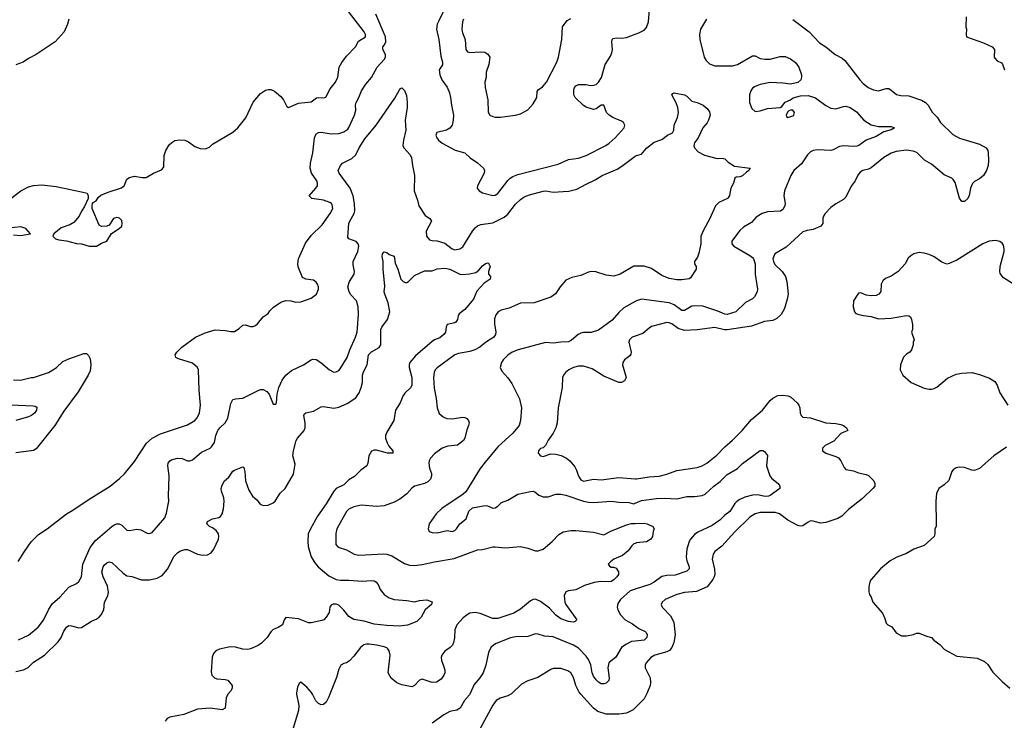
# Model space of a CAD drawing. Header units: inches. Extents: x 1678809 to 1859548, y 384609 to 522868.
# Tile 348 of 386: x 1815120 to 1822926, y 469793 to 475346. Entities that reach past the tile are written whole.
import ezdxf

# ---------------------------------------------------------------- set-up
doc = ezdxf.new("R2010")
doc.units = ezdxf.units.IN
doc.header["$MEASUREMENT"] = 0
for name, color, linetype in [('B8416', 7, 'Continuous'), ('B8417', 7, 'Continuous'), ('B8426', 7, 'Continuous'), ('B8427', 7, 'Continuous')]:
    doc.layers.add(name, color=color, linetype=linetype)

msp = doc.modelspace()

# ---------------------------------------------------------------- linework, layer by layer
at = {"layer": 'B8416', "color": 5}
for points, elevation in [([(1816769.5, 470000), (1816756.4, 469970), (1816750.3, 469889.8), (1816724.9, 469875.1), (1816630, 469889), (1816530, 469880.3), (1816422, 469838), (1816310, 469817.7), (1816290, 469806.3), (1816273, 469787)], 320), ([(1817316, 470000), (1817332, 469910), (1817330.3, 469870), (1817287, 469730)], 340), ([(1817578.4, 470000), (1817570, 469979.3), (1817550, 469937.2), (1817530, 469918), (1817510, 469915.1), (1817490, 469926), (1817468.4, 469948.4), (1817440.4, 470000)], 340), ([(1818687.9, 470000), (1818685.4, 469994.6), (1818647.8, 469950), (1818612.8, 469890), (1818585.7, 469874.3), (1818530, 469862.7), (1818482.3, 469837.7), (1818390, 469769.7)], 360), ([(1819014, 470000), (1818990, 469988.2), (1818930, 469969.7), (1818897.1, 469950), (1818870, 469914.5), (1818771.2, 469728.8)], 380), ([(1820000, 469892.7), (1819983.7, 469876.3), (1819930, 469851.1), (1819870, 469843.1), (1819770, 469843.1), (1819703.6, 469863.6), (1819669.8, 469889.8), (1819569.5, 470000)], 380)]:
    msp.add_lwpolyline(points, dxfattribs=dict(at, elevation=elevation))
at = {"layer": 'B8417', "color": 5}
for points, elevation in [([(1818507.7, 475470), (1818441.9, 475338.1), (1818431, 475310), (1818424.8, 475270), (1818442.8, 475190), (1818458, 475058), (1818472.9, 475010), (1818471.4, 474988.6), (1818446.7, 474950), (1818450.3, 474910.3), (1818466, 474870), (1818510, 474810.7), (1818527, 474767), (1818536.9, 474730), (1818543.1, 474670), (1818558.7, 474590), (1818557.6, 474550), (1818548.6, 474511.4), (1818530, 474486.6), (1818504.7, 474470), (1818426.9, 474453.1), (1818419.1, 474430), (1818426, 474410), (1818440.5, 474390), (1818470, 474368.4), (1818572.1, 474312.1), (1818650.4, 474290.4), (1818690.5, 474250.5), (1818750.4, 474210.4), (1818796, 474170), (1818806, 474150), (1818802.8, 474130), (1818750.5, 474030), (1818747.3, 474010), (1818762, 473990), (1818790, 473973.7), (1818870, 473951.5), (1818890, 473955.8), (1818910, 473968), (1818989.3, 474070.7), (1819009.3, 474090.7), (1819030, 474102.6), (1819070, 474118.5), (1819390, 474200.2), (1819470, 474239.1), (1819550, 474248), (1819611.4, 474268.6), (1819767, 474350), (1819792.2, 474367.8), (1819841.3, 474410), (1819913.3, 474490), (1819918.7, 474510), (1819907.3, 474530), (1819890, 474542), (1819822.7, 474570), (1819794.5, 474590), (1819772.7, 474610), (1819750, 474668), (1819730, 474668.7), (1819690, 474639), (1819670, 474633.2), (1819610, 474652.7), (1819590, 474665.2), (1819523.6, 474730), (1819514.5, 474750), (1819512.3, 474770), (1819512.7, 474790), (1819519.3, 474810), (1819530, 474822.8), (1819550, 474833), (1819607.3, 474832.7), (1819644.9, 474824.9), (1819670, 474826), (1819690, 474833), (1819710, 474850.6), (1819731.7, 474888.3), (1819761.5, 474990), (1819803.6, 475056.4), (1819815.9, 475084.1), (1819820.4, 475110), (1819814.7, 475170), (1819818, 475190), (1819824, 475196), (1819850, 475202), (1819890, 475199.6), (1819930, 475204.6), (1820000, 475230.6)], 360), ([(1815050.8, 473929.2), (1815129, 473991), (1815190, 474021.7), (1815230, 474033.1), (1815296.2, 474036.2), (1815410, 474024.9), (1815610, 473982.8), (1815654, 473970), (1815662, 473950), (1815662, 473930), (1815635.3, 473864.7), (1815610, 473828.7), (1815590.7, 473790), (1815550, 473739.3), (1815518.8, 473721.2), (1815450, 473696), (1815391.3, 473650), (1815382, 473630), (1815404.7, 473610), (1815430, 473600.5), (1815492.5, 473592.5), (1815570, 473573.4), (1815610.4, 473570.4), (1815670, 473550.8), (1815729.1, 473550.9), (1815770, 473576), (1815810, 473591.3), (1815848.9, 473651.1), (1815910, 473691.3), (1815928.7, 473710), (1815932.7, 473730), (1815930, 473755.3), (1815912.1, 473772.1), (1815890, 473777.2), (1815864.7, 473770), (1815830, 473718), (1815811.6, 473708.4), (1815770, 473708), (1815750, 473718), (1815695.3, 473850), (1815695.3, 473870), (1815698, 473890), (1815703.1, 473896.9), (1815726, 473910), (1815742, 473938), (1815764, 473956), (1815820.7, 473979.3), (1815926.3, 474013.7), (1815948.7, 474030), (1815970, 474082), (1815990, 474096), (1816030, 474106.8), (1816090, 474094.8), (1816124, 474096), (1816182, 474130), (1816243.7, 474156.3), (1816262, 474178), (1816266.6, 474270), (1816279.1, 474310), (1816304.9, 474355.1), (1816325.9, 474374.1), (1816350, 474387.6), (1816390, 474394.3), (1816430.2, 474390.2), (1816457.6, 474377.6), (1816510, 474342.4), (1816550, 474325.5), (1816590, 474322), (1816624.8, 474335.2), (1816650, 474358.8), (1816810, 474454.9), (1816850, 474488.2), (1816911.8, 474568.2), (1816970, 474692.4), (1817030, 474761.6), (1817070, 474787.3), (1817090, 474794), (1817110, 474794), (1817139.9, 474779.9), (1817190, 474738), (1817211, 474710), (1817238, 474658), (1817250, 474651.3), (1817330, 474683.7), (1817430, 474694), (1817472.6, 474727.4), (1817490, 474730.3), (1817530, 474725.7), (1817548.2, 474731.8), (1817581.9, 474798.1), (1817623.1, 474850), (1817642.8, 474890), (1817654.2, 474970), (1817673.5, 475006.5), (1817710, 475056.5), (1817783.5, 475130), (1817805.3, 475174.7), (1817862.2, 475210), (1817862.8, 475230), (1817850, 475249.7), (1817726.2, 475410)], 380), ([(1815109.4, 471050.6), (1815157.2, 471130), (1815211.7, 471208.3), (1815270, 471266.8), (1815339, 471310), (1815491.3, 471428.7), (1815542.5, 471457.5), (1815670, 471546.7), (1815837, 471650), (1815911.6, 471708.4), (1815950, 471746.7), (1816030, 471844.4), (1816125.7, 471990), (1816169.6, 472030), (1816235.2, 472064.8), (1816450, 472135.3), (1816509.4, 472170), (1816527, 472190), (1816547, 472230), (1816554, 472290), (1816542.7, 472410), (1816539, 472570), (1816528.7, 472590), (1816490, 472624), (1816378, 472658), (1816358, 472670), (1816354, 472690), (1816365.2, 472710), (1816406.6, 472750), (1816512.7, 472830), (1816590, 472865.5), (1816670, 472888), (1816750, 472884), (1816793.7, 472873.7), (1816824.1, 472875.9), (1816861.2, 472898.8), (1816890, 472926), (1816910, 472926.8), (1816950, 472914.8), (1816970, 472914.8), (1816990, 472922.8), (1817004.8, 472935.2), (1817049.4, 472990.6), (1817090, 473018), (1817102, 473038), (1817132, 473068), (1817190, 473106), (1817230, 473121), (1817270, 473118.8), (1817308.5, 473108.5), (1817350, 473108.9), (1817430, 473140.3), (1817473, 473170), (1817489.6, 473210), (1817489.6, 473230), (1817482, 473250), (1817470, 473266), (1817450, 473280.9), (1817389.6, 473289.6), (1817362.5, 473302.5), (1817328.2, 473388.2), (1817324.2, 473410), (1817331.2, 473450), (1817385.1, 473574.9), (1817430, 473634.4), (1817518.8, 473721.2), (1817582.6, 473810), (1817601.7, 473850), (1817598.2, 473878.2), (1817591.5, 473890), (1817578.3, 473898.3), (1817530, 473915.9), (1817437.2, 473930), (1817416.2, 473950), (1817468.6, 474010), (1817480.4, 474030), (1817482, 474050), (1817475.3, 474070), (1817432.7, 474130), (1817422.3, 474170), (1817425.7, 474210), (1817445, 474290), (1817456.8, 474410), (1817470, 474441.6), (1817490, 474453.1), (1817510, 474455.6), (1817590, 474440.7), (1817650, 474443.8), (1817690, 474457.1), (1817720.6, 474479.4), (1817730, 474490.4), (1817775.5, 474590), (1817784.7, 474630), (1817783, 474670), (1817787.8, 474690), (1817809.7, 474730), (1817830, 474783), (1817865.5, 474834.5), (1817910, 474888), (1817955.3, 474970), (1818008.7, 475030), (1818019.8, 475050), (1818020.3, 475070), (1817998.7, 475110), (1817998.3, 475130), (1818012.6, 475147.4), (1818022.6, 475170), (1818020.5, 475210), (1817944, 475390)], 360), ([(1815510.5, 475350), (1815500.5, 475310), (1815473, 475250), (1815400.5, 475170), (1815250.2, 475069.8), (1815190, 475038.9), (1815148, 475010), (1815090, 474987.1)], 380), ([(1818638.5, 475350), (1818631.1, 475328.9), (1818624.7, 475270), (1818630, 475240.7), (1818651.6, 475190), (1818657, 475110), (1818670, 475092.7), (1818690, 475085.5), (1818770, 475092.3), (1818807.7, 475087.7), (1818832.8, 475072.7), (1818846.4, 475050), (1818839.6, 474990), (1818819.5, 474930), (1818818, 474890), (1818806.7, 474850), (1818810.3, 474810), (1818831.7, 474710), (1818833.8, 474613.8), (1818848.5, 474590), (1818870, 474578.3), (1818890, 474572.9), (1818930, 474572.9), (1819050.9, 474589.1), (1819090, 474599.5), (1819150, 474632.4), (1819190, 474679.3), (1819219.7, 474730), (1819223, 474777), (1819230.8, 474789.2), (1819264.7, 474815.3), (1819295.8, 474850), (1819379.1, 475010), (1819392.2, 475050), (1819417.7, 475190), (1819424.5, 475290), (1819461.5, 475338.5), (1819490, 475356)], 380), ([(1815110, 470432.2), (1815190, 470467.9), (1815267.3, 470532.7), (1815310, 470586), (1815350, 470673), (1815380.9, 470719.1), (1815437.7, 470770), (1815510, 470848.5), (1815570, 470878.7), (1815590, 470894.4), (1815609.8, 470930.2), (1815621.5, 471030), (1815678.3, 471161.7), (1815720.6, 471219.4), (1815850, 471328.9), (1815870, 471343.1), (1815890, 471350.3), (1815910, 471350.4), (1815930, 471339.1), (1815970, 471300.5), (1815990, 471297.1), (1816050, 471308.4), (1816081.7, 471301.7), (1816130, 471276.3), (1816150, 471274), (1816170, 471281), (1816270, 471398.8), (1816284.7, 471435.3), (1816301.7, 471530), (1816299.1, 471570), (1816304.7, 471730), (1816295.4, 471810), (1816296.9, 471830), (1816310.9, 471849.1), (1816323.1, 471856.9), (1816370, 471870.3), (1816408.6, 471868.6), (1816450.5, 471850.5), (1816470, 471850.4), (1816490, 471857.1), (1816561.6, 471918.4), (1816630, 471950.3), (1816640, 471960), (1816664, 471996), (1816674.5, 472050), (1816691, 472089), (1816705.6, 472110), (1816748.2, 472151.8), (1816771.4, 472188.6), (1816794.8, 472305.2), (1816810, 472334.9), (1816830, 472342), (1816890, 472345.7), (1817010, 472406.7), (1817030, 472414.4), (1817050, 472414.4), (1817079.6, 472399.6), (1817098.6, 472378.5), (1817130, 472299.1), (1817150, 472298.8), (1817155.6, 472310), (1817161.7, 472378.3), (1817174, 472430), (1817202, 472490), (1817229.7, 472530), (1817273.8, 472566.2), (1817370, 472610.3), (1817430, 472650.4), (1817445.1, 472654.9), (1817470, 472651.8), (1817508, 472630), (1817576.3, 472570), (1817610, 472552.7), (1817630, 472554.9), (1817650, 472566), (1817660.6, 472579.4), (1817715.8, 472670), (1817736.8, 472730), (1817783.4, 472830), (1817796.8, 472870), (1817806.4, 473010), (1817803.5, 473070), (1817790, 473118), (1817745.8, 473165.8), (1817731, 473190), (1817722.8, 473230), (1817733.8, 473270), (1817772.4, 473330), (1817775.1, 473350), (1817763.7, 473403.7), (1817763.7, 473430), (1817800.3, 473510), (1817807.6, 473550), (1817803.1, 473570), (1817788.8, 473588.8), (1817729.8, 473609.8), (1817722.6, 473622.6), (1817730.6, 473730), (1817737, 473750), (1817770.8, 473810), (1817776.5, 473830), (1817774.9, 473890), (1817764.2, 473950), (1817740.9, 474010), (1817653.6, 474130), (1817646, 474150), (1817662.9, 474190), (1817679.5, 474210), (1817753.1, 474246.9), (1817785.6, 474274.4), (1817810.9, 474330), (1817857.3, 474402.7), (1817947.4, 474510), (1818094.6, 474725.4), (1818130, 474790.7), (1818140.5, 474799.5), (1818150, 474805.5), (1818170, 474784.9), (1818185.7, 474745.7), (1818192.1, 474692), (1818191.8, 474650), (1818176.5, 474550), (1818181.2, 474470), (1818161.8, 474390), (1818156.9, 474350), (1818164.9, 474330), (1818215.4, 474275.4), (1818227.1, 474250), (1818233.2, 474190), (1818249.2, 474110), (1818246.8, 473990), (1818275.3, 473915.3), (1818284.9, 473870), (1818335.3, 473795.3), (1818370.8, 473770), (1818384.9, 473750), (1818342, 473670), (1818346.3, 473630), (1818370, 473601.1), (1818390, 473595.6), (1818430, 473594.6), (1818490, 473576), (1818548, 473530), (1818570, 473521.1), (1818609.8, 473530.2), (1818634.2, 473545.8), (1818710.9, 473670), (1818730, 473696), (1818749, 473711), (1818777.4, 473722.6), (1818870, 473736.5), (1818959.8, 473780.2), (1818990, 473803.7), (1819050, 473884.6), (1819090, 473922.3), (1819118.7, 473941.3), (1819160.9, 473959.1), (1819270, 473988.1), (1819290.2, 473990.2), (1819350, 473980.3), (1819430, 473984), (1819472.9, 473987.1), (1819537.4, 474002.6), (1819610, 474043.7), (1819682.9, 474077.1), (1819737, 474110), (1819857.6, 474162.4), (1819894.9, 474185.1), (1820000, 474263.2)], 340), ([(1815070, 473640.7), (1815125.6, 473634.4), (1815206, 473650), (1815168.7, 473690), (1815130, 473705.2), (1815030, 473693.2)], 380), ([(1815090, 470179.6), (1815150, 470194.2), (1815188.4, 470211.6), (1815230, 470254.3), (1815316.3, 470310), (1815426.1, 470413.9), (1815449.9, 470450.1), (1815470, 470500.4), (1815490, 470531.7), (1815510, 470543.6), (1815530, 470542.7), (1815590, 470525.7), (1815610, 470528.5), (1815690, 470578.9), (1815726.1, 470593.9), (1815749.4, 470610), (1815766.6, 470630), (1815787.3, 470670), (1815793.3, 470730), (1815819.4, 470780.6), (1815825.5, 470810), (1815816.5, 470856.5), (1815782.8, 470930), (1815772.2, 470970), (1815782.2, 471010), (1815790, 471023.8), (1815810, 471041.6), (1815830, 471048), (1815850, 471044.9), (1815940.5, 470960.5), (1815970, 470939.3), (1816010, 470932), (1816085.7, 470905.7), (1816150, 470907.2), (1816210, 470920.2), (1816250, 470942.2), (1816291.3, 470990), (1816345.6, 471094.4), (1816370, 471120.2), (1816390, 471133.9), (1816430, 471146.8), (1816450, 471146), (1816530, 471110.2), (1816570, 471102.8), (1816610, 471104.7), (1816639.2, 471120.8), (1816659.8, 471150), (1816695.8, 471230), (1816699.7, 471250), (1816695.1, 471270), (1816677.2, 471297.2), (1816650, 471318.9), (1816623.7, 471330), (1816603.7, 471350), (1816609.5, 471370), (1816649.2, 471390), (1816698.4, 471401.6), (1816711.1, 471408.9), (1816724.8, 471430), (1816734.8, 471470), (1816741.6, 471530), (1816737.4, 471557.4), (1816719.8, 471610), (1816718.5, 471630), (1816724.1, 471655.9), (1816742.9, 471690), (1816778.7, 471721.3), (1816810, 471766.8), (1816823.6, 471776.4), (1816890, 471802.8), (1816896.7, 471796.7), (1816905.1, 471765.1), (1816909.1, 471690), (1816936.2, 471616.2), (1816965.8, 471570), (1816999.8, 471539.8), (1817027.3, 471507.3), (1817050, 471496), (1817090, 471498.3), (1817130, 471516.1), (1817145, 471530), (1817186.4, 471593.6), (1817224.4, 471630), (1817290, 471744.9), (1817303.3, 471823.3), (1817286.6, 471890), (1817289.8, 471930), (1817311, 472010), (1817323.1, 472030), (1817374.7, 472090), (1817382.2, 472110), (1817384.4, 472150), (1817374, 472210), (1817378, 472222), (1817388.7, 472230), (1817450, 472243.2), (1817510, 472277), (1817530, 472279.5), (1817610, 472266.2), (1817650, 472275), (1817715.9, 472304.1), (1817785.7, 472350), (1817812.4, 472387.6), (1817827, 472430), (1817836.8, 472470), (1817837.6, 472530), (1817844.9, 472555.1), (1817875.1, 472610), (1817886.3, 472690), (1817910, 472714.9), (1817970, 472748.4), (1817982, 472770), (1817983.9, 472890), (1817991.3, 472910), (1818036.5, 472970), (1818053.8, 473030), (1818041.6, 473101.6), (1818014.7, 473170), (1818011, 473190), (1818014.5, 473234.5), (1818000.5, 473370), (1818002.9, 473430), (1817992.7, 473470), (1817997.2, 473490), (1818010, 473506), (1818030, 473501), (1818050, 473486), (1818090, 473472), (1818096.7, 473416.7), (1818118, 473370), (1818143.1, 473290), (1818160.5, 473270), (1818176.6, 473263.4), (1818190, 473262), (1818203.7, 473270), (1818250, 473317.6), (1818330, 473354.7), (1818390, 473356.5), (1818430, 473370.2), (1818490, 473375.9), (1818530, 473367.6), (1818610, 473330.2), (1818630, 473327), (1818687.4, 473332.6), (1818736.3, 473343.7), (1818760.1, 473359.9), (1818790, 473396), (1818810, 473411), (1818830, 473418), (1818836, 473416), (1818850.8, 473390.8), (1818836, 473350), (1818838, 473330), (1818852, 473310), (1818850.7, 473290), (1818803.2, 473256.8), (1818744.2, 473195.8), (1818718, 473130), (1818650, 473049.3), (1818604.1, 473015.9), (1818597.1, 473002.9), (1818591.8, 472970), (1818577.1, 472950), (1818570, 472943.6), (1818510, 472929), (1818501.6, 472910), (1818495.8, 472870), (1818481.6, 472850), (1818450, 472825.1), (1818410, 472809.8), (1818390, 472795.8), (1818257.4, 472682.6), (1818214.3, 472630), (1818207.5, 472610), (1818207.5, 472590), (1818228.1, 472510), (1818229, 472450), (1818220.3, 472430), (1818174.2, 472385.8), (1818158.2, 472361.8), (1818135.8, 472310), (1818100.6, 472250), (1818086, 472170), (1818030, 472077.6), (1818020.7, 472050), (1818020.7, 472030), (1818032.5, 471992.5), (1818046.9, 471966.9), (1818078, 471930), (1818078, 471910), (1818035.3, 471910), (1817950, 471934.8), (1817930, 471934.5), (1817910, 471925.6), (1817888.9, 471890), (1817881.1, 471830), (1817872, 471810), (1817825.4, 471774.6), (1817775.7, 471724.3), (1817730, 471700.4), (1817690, 471659.8), (1817630, 471630.8), (1817610, 471608.4), (1817549.3, 471510), (1817480.2, 471410), (1817425.2, 471310), (1817408.4, 471270), (1817404.1, 471210), (1817407.6, 471170), (1817431.3, 471090), (1817460.1, 471040.1), (1817485.3, 471010), (1817570, 470939.1), (1817629.5, 470909.5), (1817663.1, 470903.1), (1817730, 470904.5), (1817835.1, 470895.1), (1817910, 470901.2), (1817930, 470898), (1817944.4, 470890), (1817962.6, 470870), (1817978.4, 470830), (1818010.4, 470790), (1818050, 470763.1), (1818090, 470750.4), (1818190, 470742), (1818250, 470731.6), (1818290, 470742), (1818346.8, 470746.8), (1818391.1, 470731.1), (1818384.7, 470710), (1818334.8, 470670), (1818302.8, 470610), (1818270, 470577.2), (1818193.7, 470546.3), (1818130, 470540.4), (1818030, 470544.4), (1817930, 470555.3), (1817850, 470578.4), (1817770, 470593.3), (1817730, 470614.7), (1817690, 470665.1), (1817650, 470705.6), (1817630, 470714.3), (1817606.1, 470713.9), (1817590, 470706), (1817579.3, 470690), (1817572.4, 470647.6), (1817550.7, 470610), (1817530.4, 470589.6), (1817516.7, 470583.3), (1817430, 470567), (1817410, 470567), (1817330, 470598), (1817230.9, 470609.1), (1817216, 470590), (1817204.7, 470550), (1817170, 470529), (1817130, 470514), (1817110, 470493.2), (1817081.6, 470450), (1817036, 470404), (1817010, 470384.8), (1816950, 470358.9), (1816930, 470354.8), (1816890, 470356.5), (1816830, 470372.9), (1816790, 470376), (1816703, 470357), (1816675.1, 470344.9), (1816656.1, 470323.9), (1816645.8, 470294.2), (1816637.6, 470177.6), (1816643.8, 470150), (1816664, 470130), (1816682.5, 470122.5), (1816750, 470117.1), (1816770.4, 470110.4), (1816804.7, 470070), (1816804.7, 470050), (1816796, 470030), (1816770, 470001.2), (1816769.5, 470000)], 320), ([(1820000, 473393), (1819990, 473393), (1819880.7, 473330), (1819830, 473313.6), (1819770, 473321.6), (1819686.5, 473346.5), (1819650, 473349.6), (1819630, 473345.6), (1819570, 473319.6), (1819496.7, 473303.3), (1819450, 473282.7), (1819404.9, 473230), (1819366.9, 473173.1), (1819332.3, 473147.7), (1819197.9, 473102.1), (1819090, 473098.2), (1819001.3, 473058.7), (1818936.5, 473043.5), (1818913, 473030), (1818894, 473006), (1818884.5, 472975.5), (1818884.9, 472935.1), (1818895.8, 472870), (1818891.3, 472850), (1818878.5, 472830), (1818811.9, 472788.1), (1818768.8, 472751.2), (1818728.5, 472730), (1818690, 472715.8), (1818598.8, 472701.2), (1818570.2, 472689.8), (1818430, 472587.8), (1818413.7, 472570), (1818404.9, 472550), (1818400.8, 472510), (1818406.3, 472426.3), (1818422.8, 472342.8), (1818430.5, 472270.5), (1818446.2, 472226.2), (1818478, 472198), (1818505.8, 472185.8), (1818550, 472181.7), (1818630, 472195.6), (1818650, 472194.3), (1818666.3, 472186.3), (1818679.5, 472170), (1818683.1, 472150), (1818679.5, 472130), (1818665.3, 472094.7), (1818648.9, 472030), (1818638, 472010), (1818590, 471975.1), (1818514.4, 471965.6), (1818470, 471949.4), (1818410, 471904.5), (1818377.6, 471870), (1818367, 471850), (1818364.9, 471830), (1818370, 471792), (1818385.3, 471750), (1818385.7, 471730), (1818376, 471704), (1818356.4, 471683.6), (1818330, 471669.7), (1818250.5, 471649.5), (1818227.9, 471632.1), (1818190, 471589.2), (1818134.6, 471545.4), (1818090, 471522.7), (1818010, 471493.2), (1817950, 471487), (1817830, 471498.3), (1817770, 471485.7), (1817730, 471466.3), (1817710, 471447), (1817635.3, 471310), (1817627, 471273), (1817625.3, 471205.2), (1817627, 471187), (1817644.2, 471164.2), (1817710, 471144.4), (1817771, 471110), (1817810, 471102.6), (1818007.2, 471112.8), (1818030, 471110.3), (1818070, 471096.5), (1818170, 471035.6), (1818210, 471023.6), (1818250, 471020.8), (1818310, 471026.9), (1818409.8, 471050.2), (1818563.9, 471076.1), (1818750, 471143.1), (1818790, 471147.4), (1818870, 471167.2), (1818890, 471168.7), (1818970, 471159.3), (1819090, 471170.4), (1819150, 471158.7), (1819210, 471137.6), (1819230, 471137), (1819270, 471150.4), (1819340.7, 471210), (1819393.5, 471266.5), (1819430, 471286.7), (1819490, 471297.6), (1819530, 471297.4), (1819670, 471283.1), (1819750, 471264.4), (1819806.7, 471293.3), (1819930, 471343.6), (1819970, 471352.6), (1820000, 471353.6)], 340), ([(1820000, 473112.9), (1819910, 473061.1), (1819870, 473026), (1819816.3, 472963.7), (1819710, 472884.5), (1819650, 472865.6), (1819590, 472868), (1819570, 472862.4), (1819547.7, 472850), (1819494.7, 472805.3), (1819470, 472792), (1819410, 472791.3), (1819350, 472782.9), (1819290, 472787.6), (1819071.2, 472728.8), (1819024.9, 472710), (1818990, 472687.8), (1818952.7, 472650), (1818939.3, 472630), (1818930.5, 472590), (1818941.7, 472561.7), (1818990, 472506.8), (1819021.7, 472461.7), (1819082, 472342), (1819099.1, 472270), (1819091.7, 472170), (1819080.3, 472130), (1819030.2, 472069.8), (1818910, 471960.7), (1818810, 471838.7), (1818771.9, 471788.1), (1818656.5, 471603.5), (1818635.4, 471584.6), (1818467.8, 471472.2), (1818422, 471430), (1818367, 471350), (1818358, 471310), (1818367.3, 471290), (1818390, 471280.4), (1818430, 471279.5), (1818510, 471297.6), (1818550, 471290.3), (1818570, 471298), (1818584.2, 471310), (1818608.9, 471351.1), (1818658.9, 471390), (1818681.5, 471450), (1818710, 471476.5), (1818810, 471496.5), (1818830, 471494), (1818870, 471475.2), (1818890, 471476.9), (1818910.5, 471489.5), (1818939.8, 471520.2), (1818990, 471536.8), (1819070, 471584.9), (1819170, 471607.2), (1819190, 471608.5), (1819203.1, 471603.1), (1819237, 471577), (1819270, 471564.5), (1819310, 471565.2), (1819370, 471584.3), (1819410, 471586.8), (1819450, 471578.3), (1819590, 471530.9), (1819630, 471523), (1819670, 471519.2), (1819810, 471530.7), (1819870, 471520.9), (1819950, 471518.2), (1819990, 471510.2), (1820000, 471514.4)], 360), ([(1820000, 472838), (1819976.3, 472830), (1819955.6, 472810), (1819950.2, 472789.8), (1819967.2, 472710), (1819965.3, 472694.7), (1819957.1, 472682.9), (1819915.3, 472650), (1819902.8, 472630), (1819900.2, 472610), (1819928.4, 472510), (1819915.8, 472484.2), (1819890, 472471.6), (1819870, 472471.5), (1819750, 472521.4), (1819658.9, 472578.9), (1819590, 472599.8), (1819550, 472600.7), (1819510.6, 472590), (1819472.7, 472570), (1819448.4, 472550), (1819432.4, 472530), (1819423.7, 472510), (1819419.6, 472430), (1819390.3, 472270), (1819381.1, 472150), (1819370.3, 472110), (1819348.7, 472070), (1819310, 472014.5), (1819289.1, 471970.9), (1819270, 471953.6), (1819250, 471946.6), (1819241.4, 471938.6), (1819233.4, 471930), (1819230.6, 471910), (1819250, 471890.6), (1819270, 471884.9), (1819330, 471904.2), (1819370, 471901.8), (1819411.7, 471891.7), (1819456.4, 471870), (1819482, 471850), (1819521.1, 471801.1), (1819535.8, 471775.8), (1819550, 471727.2), (1819570, 471699), (1819590, 471688.4), (1819670, 471705.5), (1819730, 471698), (1819870, 471718), (1820000, 471707.7)], 380), ([(1815070, 472490.6), (1815126, 472490), (1815210, 472510.7), (1815230, 472510.8), (1815348.7, 472550), (1815410, 472586.7), (1815463.1, 472636.9), (1815510, 472659), (1815630, 472700.4), (1815650, 472700.5), (1815665.7, 472685.7), (1815677.8, 472657.7), (1815683.6, 472610), (1815677.8, 472562.2), (1815664.2, 472530), (1815583.5, 472396.5), (1815470, 472243.7), (1815399.5, 472130), (1815250, 471946), (1815230, 471932), (1815212.2, 471927.8), (1815090, 471912.8)], 360), ([(1815050, 472292.6), (1815226.4, 472286.4), (1815243.7, 472283.7), (1815254.9, 472274.9), (1815252.3, 472250), (1815239.6, 472230), (1815213.4, 472210), (1815190, 472199.4), (1815090, 472170.7)], 340), ([(1820000, 471195.5), (1819990, 471191.3), (1819970, 471174), (1819942.9, 471137.1), (1819900.2, 471099.8), (1819831, 471070), (1819802.8, 471050), (1819786.8, 471030), (1819795.3, 471015.3), (1819810, 471007.3), (1819830, 471006.8), (1819850, 470998.8), (1819867.7, 470970), (1819866.4, 470950), (1819854.9, 470930), (1819830, 470905.3), (1819810, 470894.2), (1819790.1, 470889.9), (1819727.1, 470892.9), (1819674.2, 470885.8), (1819597.2, 470862.8), (1819530, 470828), (1819470, 470820.5), (1819449.1, 470810.9), (1819436.5, 470783.5), (1819442.8, 470730), (1819450.3, 470710), (1819538, 470590), (1819523.5, 470576.5), (1819508, 470572), (1819470, 470576), (1819410, 470596.4), (1819370, 470627.4), (1819321.2, 470681.2), (1819250, 470734.8), (1819210, 470752.8), (1819190, 470749.7), (1819170, 470739.6), (1819090, 470674), (1819038.3, 470641.7), (1818910, 470599.1), (1818870, 470599.5), (1818770, 470639.8), (1818730, 470647.6), (1818690, 470641.5), (1818668.5, 470630), (1818634.9, 470605.1), (1818585.3, 470550), (1818569, 470510), (1818567.7, 470447.7), (1818560.7, 470410), (1818551.3, 470390), (1818531.7, 470370), (1818490, 470340.4), (1818468, 470310), (1818462.2, 470290), (1818463.2, 470270), (1818486.7, 470210), (1818491.7, 470190), (1818490.3, 470170), (1818482.6, 470150), (1818461, 470119), (1818423.8, 470096.2), (1818390, 470093.2), (1818310, 470119.8), (1818290, 470112.4), (1818250, 470069.7), (1818230, 470059.1), (1818150, 470075.6), (1818110.7, 470090.7), (1818066.2, 470126.2), (1818041.3, 470170), (1818056.1, 470310), (1818050, 470342.7), (1818039, 470359), (1818030, 470368), (1818010, 470376.4), (1817950, 470388.5), (1817890, 470397.3), (1817870, 470397.3), (1817849.3, 470390.7), (1817822, 470370), (1817770, 470300.7), (1817735.6, 470264.4), (1817710, 470247.6), (1817690, 470242.9), (1817666, 470230), (1817650, 470199), (1817632.5, 470132.5), (1817578.4, 470000)], 340), ([(1820000, 470831.7), (1819961.2, 470818.8), (1819883.1, 470750), (1819861.6, 470718.4), (1819856.5, 470690), (1819861.1, 470670), (1819882.6, 470630), (1819919.5, 470590), (1819978.7, 470558.7), (1820000, 470543.1)], 360), ([(1820000, 470420.6), (1819970, 470417.8), (1819925.1, 470394.9), (1819890.9, 470369.1), (1819846.4, 470293.6), (1819790, 470249.3), (1819783.2, 470210), (1819793.3, 470126.7), (1819790, 470109.3), (1819770, 470087.6), (1819750, 470081.3), (1819730, 470083.5), (1819710, 470094.7), (1819690, 470114.7), (1819670, 470142.4), (1819658.2, 470170), (1819647.5, 470232.5), (1819630, 470274.8), (1819610, 470302.4), (1819550, 470365.3), (1819510, 470389), (1819350, 470453.8), (1819280.9, 470460.9), (1819230, 470476.3), (1819210, 470477.4), (1819150, 470458.2), (1819050, 470454.6), (1819010, 470445.8), (1818897.8, 470402.2), (1818876.3, 470390), (1818855.5, 470370), (1818835.8, 470330), (1818815.8, 470230), (1818794.9, 470170), (1818768.8, 470130), (1818724.3, 470075.7), (1818687.9, 470000)], 360), ([(1819569.5, 470000), (1819555.4, 470015.4), (1819530, 470069.6), (1819511.5, 470131.5), (1819489.9, 470169.9), (1819465.9, 470185.9), (1819410, 470202.7), (1819350, 470204.7), (1819330, 470196.9), (1819227.1, 470132.9), (1819150, 470106.9), (1819099.1, 470080.9), (1819018, 470002), (1819014, 470000)], 380), ([(1817440.4, 470000), (1817433.2, 470013.2), (1817396.1, 470056.1), (1817350, 470096), (1817334.9, 470085.1), (1817323, 470057), (1817314.3, 470010), (1817316, 470000)], 340)]:
    msp.add_lwpolyline(points, dxfattribs=dict(at, elevation=elevation))
at = {"layer": 'B8426', "color": 5, "elevation": 380}
msp.add_lwpolyline([(1820090.4, 470000), (1820070, 469963.6), (1820000, 469892.7)], dxfattribs=at)
at = {"layer": 'B8427', "color": 5}
for points, elevation in [([(1820000, 475230.6), (1820030, 475241.7), (1820070, 475264.2), (1820090, 475284.4), (1820105.3, 475330), (1820113, 475427)], 360), ([(1820566, 475350), (1820518.7, 475270), (1820510.3, 475230), (1820512.9, 475190), (1820547.1, 475050), (1820561.7, 475021.7), (1820590, 474996.1), (1820630, 474981.1), (1820770, 474979.6), (1820810, 474991.6), (1820930, 475060.5), (1820950, 475060.7), (1820990, 475038), (1821030, 475032.4), (1821070, 475034), (1821150, 475054.4), (1821190, 475053.7), (1821230, 475037.1), (1821270, 475008), (1821297, 474970), (1821317.6, 474910), (1821319.3, 474890), (1821313.4, 474870), (1821290.4, 474849.6), (1821230, 474834), (1821170, 474843.6), (1821070, 474848.4), (1820990, 474833.1), (1820950, 474816.4), (1820930, 474802.4), (1820917, 474783), (1820906.7, 474750), (1820905.7, 474690), (1820923.4, 474643.4), (1820950, 474618), (1820990, 474623.1), (1821050, 474642), (1821149.2, 474650.8), (1821162, 474658), (1821190, 474691.3), (1821230, 474711), (1821252.3, 474727.7), (1821310, 474743.8), (1821370, 474744.2), (1821430, 474726.3), (1821510, 474665.8), (1821550, 474644.5), (1821590, 474639.1), (1821650, 474658.3), (1821670, 474659.6), (1821704.9, 474650), (1821755.2, 474615.2), (1821812.2, 474550), (1821870, 474511.6), (1821930, 474499.6), (1822030, 474499.5), (1822054.8, 474490), (1822030, 474472.7), (1821970, 474458.3), (1821910, 474420.6), (1821830.3, 474390), (1821774, 474350), (1821756.3, 474343.7), (1821730, 474340.3), (1821650, 474346.8), (1821620.1, 474339.9), (1821570, 474315.5), (1821550, 474310.7), (1821445.1, 474314.9), (1821411, 474309), (1821390, 474297.6), (1821365.3, 474274.7), (1821317.1, 474202.9), (1821256.9, 474150), (1821232.8, 474110), (1821182.4, 473990), (1821179.1, 473950), (1821188.8, 473890), (1821184.9, 473870), (1821170, 473840.9), (1821151.3, 473828.7), (1821050, 473823), (1821006.4, 473810), (1820958.9, 473781.1), (1820920.7, 473739.3), (1820858, 473702), (1820830, 473675.1), (1820778, 473610), (1820767.2, 473590), (1820766.7, 473570), (1820783, 473550), (1820910, 473476.9), (1820930, 473462), (1820938.2, 473450), (1820950.1, 473410.1), (1820950.1, 473330.1), (1820970.2, 473210), (1820966.5, 473190), (1820946.7, 473150), (1820930, 473134.7), (1820875.5, 473104.5), (1820798.4, 473030), (1820730, 473009.8), (1820710, 473011.6), (1820655.2, 473035.2), (1820535.1, 473075.1), (1820470, 473078.7), (1820450, 473075.6), (1820390, 473042), (1820370, 473042.2), (1820310, 473086.3), (1820270, 473102.1), (1820050, 473131.9), (1820010, 473118.7), (1820000, 473112.9)], 360), ([(1821250, 475346.7), (1821379.3, 475250), (1821462, 475162), (1821510.3, 475130.2), (1821584, 475070), (1821640.6, 475040.6), (1821663, 475023), (1821779.5, 474870), (1821803.9, 474843.9), (1821847, 474810), (1821890, 474790.2), (1821930, 474783.6), (1821990, 474801.1), (1822010, 474799.5), (1822030, 474788.2), (1822072.4, 474752.4), (1822105.9, 474745.9), (1822170, 474742.7), (1822270, 474707.4), (1822300.5, 474690), (1822321.6, 474670), (1822354.4, 474614.4), (1822393.7, 474573.7), (1822421.3, 474530), (1822517.1, 474437.1), (1822570, 474407.2), (1822730, 474360.5), (1822782.8, 474330), (1822796.3, 474310), (1822799.1, 474290), (1822801.6, 474230), (1822798, 474190), (1822784.5, 474150), (1822761.5, 474110), (1822730, 474083.7), (1822690, 474064.8), (1822673.1, 474046.9), (1822656.8, 474010), (1822647.4, 473952.6), (1822636.4, 473930), (1822610, 473906.3), (1822590, 473906), (1822571.2, 473931.2), (1822535.4, 474055.4), (1822520.4, 474080.4), (1822509.8, 474089.8), (1822450, 474116), (1822350, 474200.5), (1822293.1, 474233.1), (1822232.7, 474292.7), (1822204.5, 474304.5), (1822150, 474312.8), (1822070, 474300.9), (1822030, 474288.6), (1821970, 474253.3), (1821870, 474171.1), (1821850, 474161.3), (1821804.7, 474150), (1821783.4, 474136.6), (1821766.2, 474113.8), (1821744, 474070), (1821712.1, 474027.9), (1821670, 473939.3), (1821650, 473920.7), (1821590, 473886), (1821550, 473856.9), (1821505.3, 473810), (1821492.9, 473790), (1821488.2, 473771.8), (1821486.3, 473730), (1821470.3, 473710), (1821410, 473684.4), (1821363.7, 473676.3), (1821330, 473663.5), (1821197.3, 473542.7), (1821106, 473490), (1821091.8, 473450), (1821096, 473430), (1821106.8, 473406.8), (1821166, 473350), (1821192.6, 473310), (1821203.2, 473270), (1821211.3, 473170), (1821205.3, 473130), (1821183.6, 473056.4), (1821157.6, 473010), (1821122, 472978), (1821090, 472962.9), (1821026, 472954), (1820922, 472918), (1820730, 472888.7), (1820708.3, 472888.3), (1820630, 472907.4), (1820492.4, 472887.6), (1820390, 472882.5), (1820339.7, 472899.7), (1820290, 472935.8), (1820270, 472944.8), (1820250, 472945.8), (1820130, 472913.5), (1820110, 472902), (1820061.3, 472858.7), (1820000, 472838)], 380), ([(1822624.7, 475370), (1822621, 475290), (1822626, 475270), (1822622.8, 475230), (1822626.8, 475210), (1822761.5, 475161.5), (1822830.4, 475130), (1822847.4, 475110), (1822846, 475050), (1822850, 475042), (1822870, 475020.4), (1822903.4, 475003.4), (1822912.8, 474992.8), (1822926.7, 474950)], 420), ([(1820000, 474263.2), (1820009.2, 474270), (1820050, 474280.7), (1820090, 474326.8), (1820150, 474375.8), (1820210, 474397.6), (1820256, 474430), (1820296, 474450), (1820305.6, 474470), (1820309.7, 474510), (1820336.3, 474570), (1820343.1, 474610), (1820337.4, 474650), (1820325.9, 474685.9), (1820289.6, 474750), (1820299, 474761), (1820310, 474766), (1820392, 474750), (1820410, 474741), (1820450, 474700.7), (1820492, 474690), (1820538, 474670), (1820570, 474641), (1820590, 474614.8), (1820592.9, 474590), (1820581.7, 474550), (1820570, 474529.6), (1820535.3, 474490), (1820498.7, 474410), (1820470.4, 474370), (1820466, 474350), (1820470.3, 474330), (1820499.3, 474299.3), (1820550, 474271.5), (1820650, 474246), (1820690, 474247.7), (1820710, 474244), (1820738, 474218), (1820786, 474186), (1820912, 474170), (1820902, 474150), (1820881.4, 474138.6), (1820850, 474108.7), (1820830, 474101.2), (1820800.7, 474099.3), (1820790.7, 474089.3), (1820779.1, 474050), (1820759.1, 474010), (1820748.3, 473951.7), (1820740.4, 473939.6), (1820730.8, 473930), (1820662.5, 473897.5), (1820635.6, 473870), (1820592.2, 473770), (1820541.3, 473678.7), (1820520.4, 473630), (1820519.6, 473570), (1820505.1, 473494.9), (1820494.9, 473465.1), (1820470.8, 473430), (1820471, 473410), (1820482.8, 473390), (1820482.8, 473370), (1820439.3, 473300.7), (1820428, 473292), (1820370, 473284.4), (1820330, 473285.1), (1820270, 473294.3), (1820210, 473317.7), (1820130, 473374), (1820070, 473393.3), (1820000, 473393)], 340), ([(1822990, 473255.6), (1822918.9, 473298.9), (1822894.3, 473334.3), (1822890.9, 473350.9), (1822893.8, 473390), (1822924.5, 473510), (1822925.6, 473530), (1822918.8, 473558.8), (1822910, 473574.3), (1822890, 473588.4), (1822855.2, 473595.2), (1822830, 473593.6), (1822807.3, 473590), (1822757.1, 473570), (1822550, 473440.5), (1822490, 473413.6), (1822470, 473409.6), (1822430, 473423.6), (1822370, 473466.3), (1822330, 473484.7), (1822290, 473496.2), (1822250, 473500.7), (1822210, 473489.4), (1822184.9, 473475.1), (1822164.4, 473455.6), (1822140.7, 473410), (1822083.8, 473350), (1822030, 473314), (1821984.2, 473295.8), (1821962.3, 473277.7), (1821950.5, 473250), (1821947.5, 473192.5), (1821930.5, 473169.5), (1821910, 473161.2), (1821870, 473157.2), (1821830, 473164), (1821790, 473182), (1821770, 473178), (1821730, 473118), (1821726.8, 473070), (1821738, 473030), (1821750, 473018), (1821774, 473010), (1821810, 473000.7), (1821870, 472993.4), (1821930, 472975.5), (1822030, 472980.5), (1822150, 473001), (1822170, 472998), (1822182, 472990), (1822191.1, 472971.1), (1822198, 472930), (1822198, 472890), (1822191.3, 472870), (1822211.3, 472810), (1822204.7, 472790), (1822204.7, 472770), (1822191, 472730), (1822176, 472710), (1822150, 472694), (1822128.2, 472671.8), (1822104, 472610), (1822100.7, 472570), (1822120.7, 472530), (1822188.2, 472470), (1822290, 472426.7), (1822330, 472416.5), (1822350, 472416.9), (1822370, 472422.3), (1822390, 472434.9), (1822474.8, 472505.2), (1822543.8, 472536.2), (1822590, 472545.2), (1822670, 472550.3), (1822730, 472534.6), (1822810, 472504.9), (1822850, 472479.1), (1822870.4, 472450), (1822890.4, 472390), (1822954.4, 472290)], 420), ([(1820000, 471707.7), (1820010, 471706.9), (1820110, 471724), (1820190, 471727.7), (1820250, 471744.4), (1820330, 471774.3), (1820490, 471798), (1820530, 471808.8), (1820568.8, 471831.2), (1820646.2, 471893.8), (1820710, 471961.1), (1820770, 472012.4), (1820847.6, 472090), (1820921.8, 472178.2), (1821009.7, 472250), (1821070, 472327), (1821090, 472346), (1821130, 472367.4), (1821170, 472370.3), (1821210, 472366), (1821230, 472357.6), (1821283.8, 472310), (1821298.4, 472290), (1821306, 472270), (1821308.7, 472230), (1821314.9, 472210), (1821330, 472196.4), (1821390, 472191.6), (1821510, 472151.4), (1821590, 472145.7), (1821630, 472138), (1821650.8, 472130), (1821674.8, 472110), (1821684.7, 472090), (1821630, 472067.3), (1821573.5, 472006.5), (1821506.8, 471970), (1821484.9, 471950), (1821484.9, 471930), (1821511, 471910), (1821590, 471884.4), (1821612.7, 471872.7), (1821630.4, 471850), (1821655.8, 471795.8), (1821670, 471780.7), (1821730, 471770.4), (1821770, 471754), (1821830, 471742.4), (1821850, 471732.4), (1821892.7, 471690), (1821900.4, 471670), (1821898.4, 471650), (1821884.4, 471630), (1821802.4, 471550), (1821690, 471463.9), (1821637.8, 471410), (1821606.1, 471393.9), (1821510, 471361.8), (1821470, 471356.5), (1821410, 471372.4), (1821390, 471373), (1821370, 471364.7), (1821330, 471335.1), (1821310, 471332.9), (1821290, 471338.5), (1821210, 471379.2), (1821143.5, 471430), (1821110, 471439.9), (1820990, 471439), (1820950, 471428.8), (1820910, 471402.7), (1820790, 471287.4), (1820687.4, 471172.6), (1820631.8, 471130), (1820617.8, 471110), (1820609.2, 471070), (1820628, 470990), (1820630.3, 470950), (1820626.3, 470930), (1820615.6, 470910), (1820570, 470851.2), (1820487, 470813), (1820390, 470805.8), (1820330, 470790.7), (1820236.3, 470750), (1820212.7, 470730), (1820206, 470710), (1820214.9, 470690), (1820280.6, 470620.6), (1820306.7, 470570), (1820316.9, 470470), (1820306.5, 470410), (1820291.5, 470370), (1820273.1, 470346.9), (1820250, 470335.7), (1820154.9, 470310), (1820123.1, 470290), (1820087, 470250), (1820078, 470230), (1820079.5, 470210), (1820119.5, 470130), (1820121.7, 470090), (1820117.4, 470070), (1820096, 470010), (1820090.4, 470000)], 380), ([(1822943.1, 471956.9), (1822842.4, 471890), (1822730, 471789.6), (1822690, 471773.3), (1822670, 471775.1), (1822610, 471796.9), (1822570, 471799.7), (1822545.4, 471794.6), (1822521.2, 471778.8), (1822510, 471764), (1822486.6, 471693.4), (1822450, 471659.3), (1822407.3, 471630), (1822387.7, 471590), (1822383, 471530), (1822386.4, 471353.6), (1822384.7, 471330), (1822376, 471310), (1822376, 471270), (1822370.6, 471249.4), (1822290, 471178), (1822210, 471149.2), (1822150, 471116), (1822073.2, 471086.8), (1822022, 471058), (1821945.1, 470994.9), (1821871, 470910), (1821861, 470890), (1821851, 470850), (1821851.1, 470811.1), (1821858, 470790), (1821871, 470770), (1821884.7, 470730), (1821961.4, 470641.4), (1821979.8, 470599.8), (1821990, 470562), (1822002, 470550), (1822034.4, 470534.4), (1822070, 470486), (1822110, 470462.8), (1822150, 470462.8), (1822205.6, 470474.4), (1822230, 470484.7), (1822250, 470484.7), (1822310, 470461), (1822350, 470450.8), (1822367.9, 470427.9), (1822414.2, 470394.2), (1822453.2, 470353.2), (1822550, 470300.7), (1822710, 470284.9), (1822770, 470259.1), (1822794.7, 470234.7), (1822834.6, 470174.6), (1822910, 470100.7), (1822970, 470047.3)], 420), ([(1820000, 471514.4), (1820050, 471535.7), (1820170, 471551.2), (1820233.6, 471553.6), (1820330, 471548.3), (1820410, 471566), (1820470, 471566.4), (1820530, 471575.5), (1820553.8, 471586.2), (1820623.5, 471650), (1820674.6, 471685.5), (1820730, 471742.6), (1820810, 471789.1), (1820850, 471829.1), (1820990.5, 471930.5), (1821010.6, 471930.6), (1821024.9, 471924.9), (1821050, 471891.3), (1821042, 471810), (1821067.3, 471730), (1821082, 471710), (1821134.4, 471670), (1821146, 471650), (1821147.3, 471630), (1821070, 471574.8), (1821057.3, 471570), (1821030, 471567.5), (1820970, 471579.1), (1820930, 471576.8), (1820870, 471561), (1820830, 471542.6), (1820807.9, 471530), (1820789, 471511), (1820751, 471449), (1820710, 471419.8), (1820670, 471379.4), (1820610, 471338.5), (1820496.2, 471283.8), (1820470, 471266), (1820437.8, 471230), (1820426.5, 471210), (1820409.4, 471150.6), (1820403.5, 471090), (1820410, 471056.3), (1820426.9, 471010), (1820427.5, 470992.5), (1820410, 470974), (1820317.1, 470942.9), (1820250, 470942), (1820210, 470931.9), (1820150, 470889), (1820115.3, 470870), (1820000, 470831.7)], 360), ([(1820000, 471353.6), (1820070, 471355.8), (1820096, 471350), (1820141, 471330), (1820150.4, 471310), (1820142, 471290), (1820136.3, 471250), (1820124, 471230), (1820090, 471208), (1820010, 471199.7), (1820000, 471195.5)], 340), ([(1820000, 470543.1), (1820030, 470521.2), (1820077.6, 470497.6), (1820086, 470490), (1820094.4, 470470), (1820091.3, 470450), (1820070, 470427.2), (1820000, 470420.6)], 360)]:
    msp.add_lwpolyline(points, dxfattribs=dict(at, elevation=elevation))
at = {"layer": 'B8427', "color": 5, "elevation": 360}
msp.add_lwpolyline([(1821250, 474628.7), (1821230, 474628.7), (1821216.9, 474623.1), (1821206.4, 474613.6), (1821196, 474590), (1821199.6, 474579.6), (1821210, 474571.3), (1821250, 474583.8), (1821257, 474590), (1821264, 474610)], close=True, dxfattribs=at)

doc.saveas('drawing.dxf')
